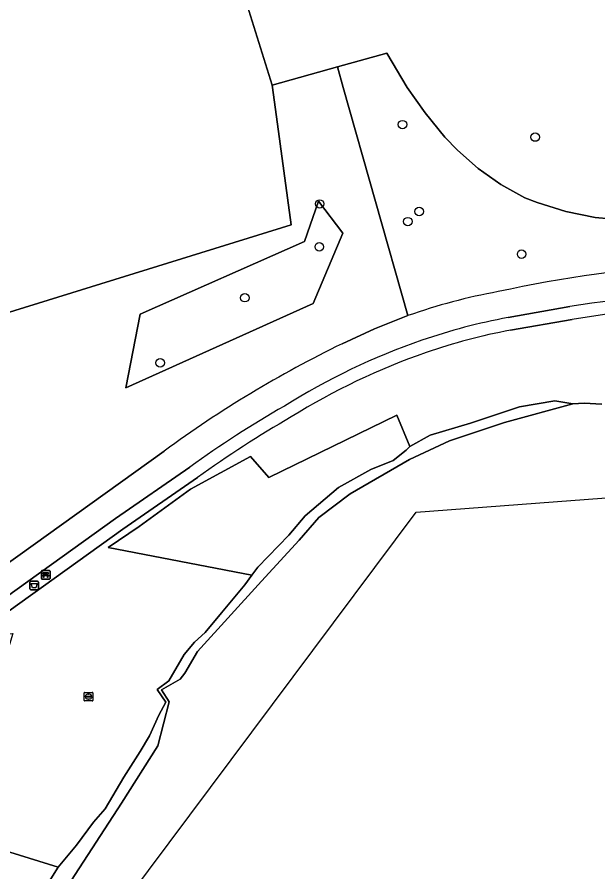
# Model space of a CAD drawing. Extents: x 159053 to 160042, y 380449 to 381423.
# Drawn here: x 159761.5 to 159828.8, y 380659.2 to 380758.1 of the extents above; entities that cross this region are included whole.
import ezdxf

# ---------------------------------------------------------------- set-up
doc = ezdxf.new("R2010")
doc.units = 0
for name, color, linetype in [('IMGEO_Afvalbak', 7, 'Continuous'), ('IMGEO_Bank', 7, 'Continuous'), ('IMGEO_Boom', 7, 'Continuous'), ('IMGEO_Brandkraan', 7, 'Continuous'), ('IMGEO_Fietspad_gesloten', 7, 'Continuous'), ('IMGEO_Groenvoorziening', 7, 'Continuous'), ('IMGEO_Loofbos', 7, 'Continuous'), ('IMGEO_Oever', 7, 'Continuous'), ('IMGEO_Voetpad_halfverhard', 7, 'Continuous'), ('IMGEO_Waterloop', 7, 'Continuous')]:
    doc.layers.add(name, color=color, linetype=linetype)

msp = doc.modelspace()

# ---------------------------------------------------------------- linework, layer by layer
at = {"layer": 'IMGEO_Afvalbak'}
for p, q in [((159763.026, 380691.939), (159763.026, 380692.739)), ((159763.026, 380692.739), (159763.026, 380691.939)), ((159763.126, 380692.839), (159763.916, 380692.839)), ((159763.916, 380692.839), (159763.126, 380692.839)), ((159764.016, 380692.739), (159764.016, 380691.939)), ((159764.016, 380691.939), (159764.016, 380692.739)), ((159763.916, 380691.839), (159763.126, 380691.839)), ((159763.126, 380691.839), (159763.916, 380691.839))]:
    msp.add_line(p, q, dxfattribs=at)
msp.add_lwpolyline([(159763.169, 380692.553), (159763.873, 380692.553), (159763.724, 380692.083), (159763.318, 380692.083), (159763.169, 380692.553)], dxfattribs=at)
for centre, start, end in [((159763.126, 380692.739), 90, 180), ((159763.126, 380692.739), 90, 180), ((159763.126, 380691.939), 180, 270), ((159763.126, 380691.939), 180, 270), ((159763.916, 380692.739), 0, 90), ((159763.916, 380692.739), 360, 90), ((159763.916, 380691.939), 270, 0), ((159763.916, 380691.939), 270, 0)]:
    msp.add_arc(centre, 0.1, start, end, dxfattribs=at)
at = {"layer": 'IMGEO_Bank'}
for p, q in [((159764.35, 380693.149), (159764.35, 380693.99)), ((159764.35, 380693.99), (159764.35, 380693.149)), ((159764.425, 380694.074), (159765.266, 380694.074)), ((159765.266, 380694.074), (159764.425, 380694.074)), ((159765.35, 380693.999), (159765.35, 380693.158)), ((159765.35, 380693.158), (159765.35, 380693.999)), ((159765.275, 380693.074), (159764.434, 380693.074)), ((159764.434, 380693.074), (159765.275, 380693.074)), ((159765.047, 380693.472), (159764.654, 380693.472)), ((159764.659, 380693.58), (159764.659, 380693.686)), ((159764.703, 380693.686), (159764.703, 380693.58)), ((159764.991, 380693.692), (159764.709, 380693.692)), ((159764.709, 380693.574), (159764.991, 380693.574)), ((159764.997, 380693.58), (159764.997, 380693.686)), ((159765.041, 380693.686), (159765.041, 380693.58))]:
    msp.add_line(p, q, dxfattribs=at)
for points in [[(159764.597, 380693.472), (159764.455, 380693.472), (159764.567, 380693.574), (159764.653, 380693.574)], [(159764.653, 380693.692), (159764.567, 380693.692), (159764.567, 380693.853), (159765.13, 380693.853), (159765.13, 380693.692), (159765.047, 380693.692)], [(159764.647, 380693.465), (159764.647, 380693.258), (159764.604, 380693.258), (159764.604, 380693.465)], [(159765.047, 380693.574), (159765.13, 380693.574), (159765.242, 380693.472), (159765.103, 380693.472)], [(159765.097, 380693.465), (159765.097, 380693.258), (159765.053, 380693.258), (159765.053, 380693.465)]]:
    msp.add_lwpolyline(points, dxfattribs=at)
for centre, radius, start, end in [((159764.428, 380693.996), 0.0779, 92.4484, 184.28452), ((159764.428, 380693.996), 0.0779, 92.4484, 184.28452), ((159765.272, 380693.996), 0.0779, 2.4484, 94.28452), ((159765.272, 380693.996), 0.0779, 2.4484, 94.28452), ((159764.428, 380693.152), 0.0779, 182.4484, 274.28452), ((159764.428, 380693.152), 0.0779, 182.4484, 274.28452), ((159764.597, 380693.465), 0.00671, 2.89567, 87.10433), ((159764.654, 380693.465), 0.00671, 92.89567, 177.10433), ((159764.652, 380693.685), 0.00671, 2.89567, 87.10433), ((159764.652, 380693.581), 0.00671, 272.89567, 357.10433), ((159764.709, 380693.685), 0.00671, 92.89567, 177.10433), ((159764.709, 380693.581), 0.00671, 182.89567, 267.10433), ((159764.991, 380693.685), 0.00671, 2.89567, 87.10433), ((159764.991, 380693.581), 0.00671, 272.89567, 357.10433), ((159765.048, 380693.685), 0.00671, 92.89567, 177.10433), ((159765.048, 380693.581), 0.00671, 182.89567, 267.10433), ((159765.046, 380693.465), 0.00671, 2.89567, 87.10433), ((159765.103, 380693.465), 0.00671, 92.89567, 177.10433), ((159765.272, 380693.152), 0.0779, 272.4484, 4.28452), ((159765.272, 380693.152), 0.0779, 272.4484, 4.28452)]:
    msp.add_arc(centre, radius, start, end, dxfattribs=at)
at = {"layer": 'IMGEO_Boom'}
for centre in [(159806.162, 380745.697), (159821.528, 380744.245), (159796.571, 380736.512), (159808.088, 380735.638), (159806.786, 380734.464), (159796.531, 380731.548), (159819.954, 380730.691), (159787.901, 380725.655), (159778.099, 380718.119)]:
    msp.add_circle(centre, 0.489, dxfattribs=at)
at = {"layer": 'IMGEO_Brandkraan'}
for p, q in [((159769.313, 380679.046), (159769.313, 380679.898)), ((159769.388, 380679.972), (159770.24, 380679.972)), ((159769.572, 380679.466), (159769.572, 380679.478)), ((159770.01, 380679.429), (159769.612, 380679.429)), ((159769.615, 380679.515), (159770.013, 380679.515)), ((159769.824, 380679.192), (159769.799, 380679.192)), ((159769.801, 380679.752), (159769.826, 380679.752)), ((159770.056, 380679.478), (159770.056, 380679.466)), ((159770.314, 380679.898), (159770.314, 380679.046)), ((159770.24, 380678.972), (159769.388, 380678.972))]:
    msp.add_line(p, q, dxfattribs=at)
for points in [[(159769.313, 380679.046), (159769.313, 380679.898)], [(159769.388, 380679.972), (159770.24, 380679.972)], [(159770.314, 380679.898), (159770.314, 380679.046)], [(159770.24, 380678.972), (159769.388, 380678.972)]]:
    msp.add_lwpolyline(points, dxfattribs=at)
for centre, radius, start, end in [((159769.39, 380679.896), 0.0765, 91.55205, 178.44795), ((159769.39, 380679.896), 0.0765, 91.55205, 178.44795), ((159769.39, 380679.048), 0.0765, 181.55205, 268.44795), ((159769.39, 380679.048), 0.0765, 181.55205, 268.44795), ((159769.612, 380679.475), 0.0403, 85.87752, 175.75265), ((159769.609, 380679.465), 0.0366, 178.93798, 274.71019), ((159770.013, 380679.472), 0.043, 264.86636, 352.45326), ((159770.017, 380679.477), 0.0386, 1.73085, 96.63898), ((159770.238, 380679.896), 0.0765, 1.55205, 88.44795), ((159770.238, 380679.896), 0.0765, 1.55205, 88.44795), ((159770.238, 380679.048), 0.0765, 271.55205, 358.44795), ((159770.238, 380679.048), 0.0765, 271.55205, 358.44795)]:
    msp.add_arc(centre, radius, start, end, dxfattribs=at)
for centre, major_axis, ratio, start_param, end_param in [((159769.8, 380679.472), (-0.387, 0.002), 0.722429, 4.712389, 7.853982), ((159769.825, 380679.472), (-0.39, 0.002), 0.717154, 1.570796, 4.712389)]:
    msp.add_ellipse(centre, major_axis=major_axis, ratio=ratio, start_param=start_param, end_param=end_param, dxfattribs=at)
at = {"layer": 'IMGEO_Fietspad_gesloten'}
for points in [[(159818.388, 380723.356), (159825.543, 380724.629)], [(159806.796, 380723.576), (159802.93, 380722.068), (159799.165, 380720.323)], [(159778.572, 380707.907), (159744.65, 380683.595), (159742.363, 380682.06), (159736.036, 380678.043)], [(159721.924, 380667.562), (159726.493, 380669.537), (159730.929, 380671.688), (159735.268, 380674.029), (159743.576, 380679.041), (159755.342, 380687.487), (159772.917, 380700.08), (159781.553, 380706.055)]]:
    msp.add_lwpolyline(points, dxfattribs=at)
for centre, radius, start, end in [((159850.291, 380573.034), 156.846, 93.71229, 102.16518), ((159862.5, 380488.484), 239.019, 93.97307, 98.89474), ((159829.195, 380660.488), 66.946, 100.28738, 109.54676), ((159830.571, 380656.849), 67.614, 100.38029, 109.14241), ((159834.158, 380646.402), 78.66, 109.11579, 121.98885), ((159858.198, 380599.125), 134.81, 115.96997, 126.20354), ((159855.905, 380602.923), 127.139, 119.92064, 125.78942)]:
    msp.add_arc(centre, radius, start, end, dxfattribs=at)
at = {"layer": 'IMGEO_Groenvoorziening'}
for points in [[(159788.365, 380758.916), (159782.064, 380779.065), (159772.163, 380815.373), (159725.392, 380805.3), (159720.412, 380800.731), (159721.91, 380789.833), (159737.499, 380750), (159741.139, 380736.002), (159743.043, 380727.861), (159744.475, 380722.852), (159745.799, 380719.392), (159793.255, 380734.097), (159791.569, 380746.586), (159791.072, 380750.262)], [(159794.825, 380732.175), (159796.453, 380736.842), (159799.238, 380733.122), (159795.811, 380724.994), (159774.138, 380715.219), (159775.799, 380723.746)]]:
    msp.add_lwpolyline(points, close=True, dxfattribs=at)
for points in [[(159737.499, 380750), (159721.91, 380789.833), (159714.899, 380786.112), (159720.146, 380762.783), (159723.462, 380750), (159725.564, 380742.509), (159732.318, 380743.846), (159740.72, 380719.699), (159746.06, 380717.921), (159746.506, 380712.159), (159745.363, 380703.965), (159740.443, 380695.261), (159744.65, 380683.595), (159778.572, 380707.907)], [(159788.365, 380758.916), (159791.072, 380750.262), (159798.632, 380752.377), (159804.357, 380753.979), (159806.699, 380749.992), (159808.777, 380747.038), (159811.054, 380744.247), (159812.521, 380742.719), (159814.93, 380740.611), (159817.546, 380738.767), (159820.341, 380737.206), (159821.737, 380736.658), (159825.067, 380735.63), (159828.485, 380734.957), (159831.955, 380734.644)], [(159799.165, 380720.323), (159802.93, 380722.068), (159806.796, 380723.576), (159799.306, 380750), (159798.632, 380752.377), (159791.072, 380750.262), (159791.569, 380746.586), (159793.255, 380734.097), (159745.799, 380719.392), (159744.475, 380722.852), (159743.043, 380727.861), (159741.139, 380736.002), (159737.499, 380750)], [(159825.79, 380723.149), (159818.655, 380721.88)], [(159778.743, 380678.851), (159777.741, 380680.301), (159779.102, 380681.292), (159780.883, 380684.361), (159782.092, 380685.773), (159783.302, 380686.893), (159785.223, 380689.194), (159787.922, 380692.433), (159788.724, 380693.539), (159772.1, 380696.75), (159775.673, 380699.166), (159781.618, 380703.498), (159788.544, 380707.275), (159790.675, 380704.86), (159805.493, 380712.051), (159807.01, 380708.422), (159809.356, 380709.754), (159814.045, 380711.14), (159819.695, 380713.021), (159823.811, 380713.721), (159825.903, 380713.37), (159827.185, 380713.439), (159829.247, 380713.317)], [(159782.43, 380704.838), (159773.781, 380698.853), (159756.623, 380686.559), (159761.042, 380686.768), (159758.637, 380679.037), (159749.008, 380669.678), (159739.397, 380669.5), (159729.91, 380669.527), (159727.088, 380668.16), (159722.479, 380666.168), (159714.888, 380663.398), (159711.932, 380662.599)], [(159728.239, 380645.523), (159747.712, 380660.054), (159756.169, 380662.862), (159766.277, 380659.72), (159768.415, 380662.291), (159770.397, 380664.956), (159771.747, 380666.483), (159773.905, 380670.159), (159775.787, 380673.116), (159776.884, 380674.931), (159777.959, 380677.327), (159778.743, 380678.851)]]:
    msp.add_lwpolyline(points, dxfattribs=at)
for centre, radius, start, end in [((159862.528, 380488.269), 237.735, 93.98149, 98.88971), ((159830.54, 380656.957), 66.002, 100.37403, 109.14891), ((159858.198, 380599.125), 134.81, 115.96997, 126.20354), ((159834.154, 380646.415), 77.146, 109.11582, 121.99086), ((159856.131, 380602.593), 126.04, 119.90987, 125.78497)]:
    msp.add_arc(centre, radius, start, end, dxfattribs=at)
at = {"layer": 'IMGEO_Loofbos'}
msp.add_lwpolyline([(159831.955, 380734.644), (159828.485, 380734.957), (159825.067, 380735.63), (159821.737, 380736.658), (159820.341, 380737.206), (159817.546, 380738.767), (159814.93, 380740.611), (159812.521, 380742.719), (159811.054, 380744.247), (159808.777, 380747.038), (159806.699, 380749.992), (159804.357, 380753.979), (159798.632, 380752.377), (159799.306, 380750), (159806.796, 380723.576)], dxfattribs=at)
for points in [[(159774.138, 380715.219), (159795.811, 380724.994), (159799.238, 380733.122), (159796.453, 380736.842), (159794.825, 380732.175), (159775.799, 380723.746)], [(159798.739, 380703.668), (159802.48, 380705.774), (159805.101, 380706.827), (159806.595, 380708.018), (159807.01, 380708.422), (159805.493, 380712.051), (159790.675, 380704.86), (159788.544, 380707.275), (159781.618, 380703.498), (159775.673, 380699.166), (159772.1, 380696.75), (159788.724, 380693.539), (159789.405, 380694.479), (159793.01, 380698.152), (159794.903, 380700.414)], [(159738.052, 380624.215), (159741.009, 380626.41), (159743.742, 380628.516), (159745.893, 380630.398), (159748.536, 380633.131), (159750.642, 380635.953), (159752.747, 380638.686), (159754.584, 380641.24), (159756.511, 380643.704), (159759.199, 380648.677), (159762.029, 380652.986), (159766.277, 380659.72), (159756.169, 380662.862), (159747.712, 380660.054), (159728.239, 380645.523), (159727.178, 380638.047), (159735.073, 380622.893)]]:
    msp.add_lwpolyline(points, close=True, dxfattribs=at)
for centre, radius, start, end in [((159850.291, 380573.034), 156.846, 93.71229, 102.16518), ((159829.195, 380660.488), 66.946, 100.28738, 109.54676)]:
    msp.add_arc(centre, radius, start, end, dxfattribs=at)
at = {"layer": 'IMGEO_Oever'}
for points in [[(159825.903, 380713.37), (159823.811, 380713.721), (159819.695, 380713.021), (159814.045, 380711.14), (159809.356, 380709.754), (159807.01, 380708.422), (159806.595, 380708.018), (159805.101, 380706.827), (159802.48, 380705.774), (159798.739, 380703.668), (159794.903, 380700.414), (159793.01, 380698.152), (159789.405, 380694.479), (159788.724, 380693.539), (159787.922, 380692.433), (159785.223, 380689.194), (159783.302, 380686.893), (159782.092, 380685.773), (159780.883, 380684.361), (159779.102, 380681.292), (159777.741, 380680.301), (159778.743, 380678.851), (159777.959, 380677.327), (159776.884, 380674.931), (159775.787, 380673.116), (159773.905, 380670.159), (159771.747, 380666.483), (159770.397, 380664.956), (159768.415, 380662.291), (159766.277, 380659.72), (159762.029, 380652.986)], [(159765.339, 380654.382), (159773.636, 380667.157), (159777.836, 380673.766), (159779.127, 380678.854), (159778.265, 380680.265), (159780.41, 380681.511), (159780.95, 380682.188), (159782.44, 380684.697), (159789.842, 380692.857), (159794.206, 380697.572), (159796.488, 380700.202), (159800.117, 380702.934), (159806.987, 380706.943), (159811.598, 380709.102), (159817.963, 380711.199), (159825.903, 380713.37)]]:
    msp.add_lwpolyline(points, dxfattribs=at)
at = {"layer": 'IMGEO_Voetpad_halfverhard'}
for points in [[(159825.543, 380724.629), (159818.388, 380723.356)], [(159818.655, 380721.88), (159825.79, 380723.149)], [(159781.553, 380706.055), (159772.917, 380700.08), (159755.342, 380687.487), (159743.576, 380679.041), (159735.268, 380674.029), (159730.929, 380671.688), (159726.493, 380669.537), (159721.924, 380667.562), (159714.434, 380664.829), (159711.541, 380664.047)], [(159711.932, 380662.599), (159714.888, 380663.398), (159722.479, 380666.168), (159727.088, 380668.16), (159729.91, 380669.527), (159731.613, 380670.352), (159736.012, 380672.726), (159744.402, 380677.788), (159756.217, 380686.268), (159756.623, 380686.559), (159773.781, 380698.853), (159782.43, 380704.838)]]:
    msp.add_lwpolyline(points, dxfattribs=at)
for centre, radius, start, end in [((159862.5, 380488.484), 239.019, 93.97307, 98.89474), ((159862.528, 380488.269), 237.735, 93.98149, 98.88971), ((159830.571, 380656.849), 67.614, 100.38029, 109.14241), ((159830.54, 380656.957), 66.002, 100.37403, 109.14891), ((159834.158, 380646.402), 78.66, 109.11579, 121.98885), ((159834.154, 380646.415), 77.146, 109.11582, 121.99086), ((159855.905, 380602.923), 127.139, 119.92064, 125.78942), ((159856.131, 380602.593), 126.04, 119.90987, 125.78497)]:
    msp.add_arc(centre, radius, start, end, dxfattribs=at)
at = {"layer": 'IMGEO_Waterloop'}
for points in [[(159829.247, 380713.317), (159827.185, 380713.439), (159825.903, 380713.37), (159817.963, 380711.199), (159811.598, 380709.102), (159806.987, 380706.943), (159800.117, 380702.934), (159796.488, 380700.202), (159794.206, 380697.572), (159789.842, 380692.857), (159782.44, 380684.697), (159780.95, 380682.188), (159780.41, 380681.511), (159778.265, 380680.265), (159779.127, 380678.854), (159777.836, 380673.766), (159773.636, 380667.157), (159765.339, 380654.382)], [(159524.113, 380586.504), (159559.987, 380591.074), (159597.528, 380647.115), (159621.786, 380657.515), (159646.043, 380640.182), (159681.274, 380619.961), (159730.943, 380614.762), (159752.891, 380627.472), (159807.758, 380700.846), (159861.471, 380704.89), (159901.322, 380710.667), (159981.27, 380687.737), (159981.511, 380694.146)]]:
    msp.add_lwpolyline(points, dxfattribs=at)

doc.saveas('drawing.dxf')
